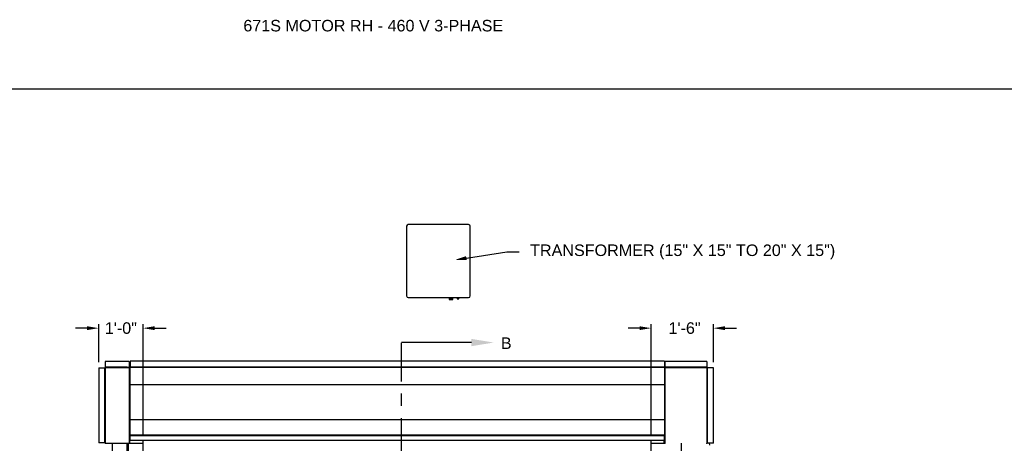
# Model space of a CAD drawing. Header units: inches. Extents: x 170 to 312, y 215 to 248.
# Tile 501 of 656: x 274.75 to 282.74, y 244.3 to 247.74. Entities that reach past the tile are written whole.
import ezdxf
from ezdxf import colors
from ezdxf.entities.mleader import LeaderData, LeaderLine
from ezdxf.math import Vec2, Vec3

# ---------------------------------------------------------------- set-up
doc = ezdxf.new("R2010")
doc.units = ezdxf.units.IN
doc.header["$LTSCALE"] = 0.25
doc.header["$MEASUREMENT"] = 0
doc.linetypes.add('CENTER', pattern=[2, 1.25, -0.25, 0.25, -0.25])
for name, color, linetype in [('ANNOTATIONS', 1, 'Continuous'), ('MOTOR LH', 7, 'Continuous'), ('MOTOR RH', 7, 'Continuous'), ('SECTION CUTS', 6, 'CENTER')]:
    doc.layers.add(name, color=color, linetype=linetype)
doc.styles.add('ARIAL', font='arial.ttf', dxfattribs={"height": 0.09375})
doc.styles.get("Standard").update_dxf_attribs({"font": 'romans.shx'})
doc.dimstyles.new('STANDARD$0', dxfattribs={"dimtxt": 0.09375, "dimasz": 0.09375, "dimexe": 0.03125, "dimexo": 0.046875, "dimgap": 0.09, "dimtad": 0, "dimtih": 1, "dimtoh": 1, "dimdec": 4, "dimzin": 0, "dimdsep": 46, "dimtxsty": 'ARIAL', "dimcen": 0.09, "dimadec": 0, "dimazin": 0, "dimtfac": 1, "dimtdec": 4, "dimtofl": 0, "dimtmove": 0, "dimatfit": 1, "dimfxl": 1, "dimtolj": 1, "dimtzin": 0, "dimarcsym": 0})

# ---------------------------------------------------------------- blocks, each defined once
blk = doc.blocks.new('*D60')
at = {"layer": 'ANNOTATIONS', "color": 0, "lineweight": -2, "transparency": 16777216}
for p, q in [((279.8743, 244.3719), (279.8743, 245.2668)), ((280.3803, 244.959), (280.3803, 245.2668)), ((279.7806, 245.2356), (279.6868, 245.2356)), ((280.474, 245.2356), (280.5678, 245.2356))]:
    blk.add_line(p, q, dxfattribs=at)
at = {"layer": 'ANNOTATIONS', "color": 0, "transparency": 16777216}
for points in [[(279.7806, 245.2512), (279.7806, 245.2199), (279.8743, 245.2356)], [(280.474, 245.2512), (280.474, 245.2199), (280.3803, 245.2356)]]:
    blk.add_solid(points, dxfattribs=at)
at = {"layer": 'defpoints', "color": 0, "transparency": 16777216}
for p in [(280.3803, 245.2356), (280.3803, 244.9122), (279.8743, 244.325)]:
    blk.add_point(p, dxfattribs=at)
at = {"layer": 'ANNOTATIONS', "color": 0, "transparency": 16777216, "insert": (280.146, 245.2356), "char_height": 0.09375, "attachment_point": 5, "style": 'ARIAL'}
blk.add_mtext('\\A1;1\'-6"', dxfattribs=at)
blk = doc.blocks.new('*D61')
at = {"layer": 'ANNOTATIONS', "color": 0, "lineweight": -2, "transparency": 16777216}
for p, q in [((275.3876, 244.9594), (275.3876, 245.2668)), ((275.7478, 244.3719), (275.7478, 245.2668)), ((275.2939, 245.2356), (275.2001, 245.2356)), ((275.8416, 245.2356), (275.9353, 245.2356))]:
    blk.add_line(p, q, dxfattribs=at)
at = {"layer": 'ANNOTATIONS', "color": 0, "transparency": 16777216}
for points in [[(275.2939, 245.2512), (275.2939, 245.2199), (275.3876, 245.2356)], [(275.8416, 245.2512), (275.8416, 245.2199), (275.7478, 245.2356)]]:
    blk.add_solid(points, dxfattribs=at)
at = {"layer": 'defpoints', "color": 0, "transparency": 16777216}
for p in [(275.7478, 245.2356), (275.3876, 244.9125), (275.7478, 244.325)]:
    blk.add_point(p, dxfattribs=at)
at = {"layer": 'ANNOTATIONS', "color": 0, "transparency": 16777216, "insert": (275.5677, 245.2356), "char_height": 0.09375, "attachment_point": 5, "style": 'ARIAL'}
blk.add_mtext('\\A1;1\'-0"', dxfattribs=at)

msp = doc.modelspace()

# ---------------------------------------------------------------- linework, layer by layer
at = {"layer": 'defpoints'}
msp.add_lwpolyline([(287.7119, 234.44685), (268.24203, 234.44685), (268.24203, 247.18196), (287.7119, 247.18196)], close=True, dxfattribs=at)
at = {"layer": 'MOTOR LH'}
for p, q in [((278.39239, 246.07751), (277.90145, 246.07751)), ((277.88897, 246.06503), (277.88897, 245.49744)), ((278.40486, 245.49744), (278.40486, 246.06503)), ((277.90145, 245.48496), (278.39239, 245.48496)), ((278.23487, 245.47583), (278.23454, 245.47564)), ((278.23454, 245.47564), (278.23487, 245.47545)), ((278.23454, 245.47564), (278.26382, 245.47564)), ((278.23487, 245.475), (278.23454, 245.47481)), ((278.23454, 245.47481), (278.23487, 245.47462)), ((278.23454, 245.47481), (278.26382, 245.47481)), ((278.23487, 245.47417), (278.23454, 245.47398)), ((278.23454, 245.47398), (278.23487, 245.47379)), ((278.23454, 245.47398), (278.26382, 245.47398)), ((278.23487, 245.47334), (278.23454, 245.47315)), ((278.23454, 245.47315), (278.23487, 245.47295)), ((278.23454, 245.47315), (278.26382, 245.47315)), ((278.23487, 245.47251), (278.23454, 245.47232)), ((278.23454, 245.47232), (278.23487, 245.47212)), ((278.23454, 245.47232), (278.26382, 245.47232)), ((278.23487, 245.47168), (278.23454, 245.47148)), ((278.23454, 245.47148), (278.23487, 245.47129)), ((278.23454, 245.47148), (278.26382, 245.47148)), ((278.23487, 245.47084), (278.23454, 245.47065)), ((278.23454, 245.47065), (278.23487, 245.47046)), ((278.23454, 245.47065), (278.26382, 245.47065)), ((278.23487, 245.47001), (278.23454, 245.46982)), ((278.23454, 245.46982), (278.23487, 245.46963)), ((278.23454, 245.46982), (278.26382, 245.46982)), ((278.23487, 245.48496), (278.23487, 245.47583)), ((278.26349, 245.47583), (278.23487, 245.47583)), ((278.23487, 245.47545), (278.23487, 245.475)), ((278.23487, 245.47545), (278.26349, 245.47545)), ((278.26349, 245.475), (278.23487, 245.475)), ((278.23487, 245.47462), (278.23487, 245.47417)), ((278.23487, 245.47462), (278.26349, 245.47462)), ((278.26349, 245.47417), (278.23487, 245.47417)), ((278.23487, 245.47379), (278.23487, 245.47334)), ((278.23487, 245.47379), (278.26349, 245.47379)), ((278.26349, 245.47334), (278.23487, 245.47334)), ((278.23487, 245.47295), (278.23487, 245.47251)), ((278.23487, 245.47295), (278.26349, 245.47295)), ((278.26349, 245.47251), (278.23487, 245.47251)), ((278.23487, 245.47212), (278.23487, 245.47168)), ((278.23487, 245.47212), (278.26349, 245.47212)), ((278.26349, 245.47168), (278.23487, 245.47168)), ((278.23487, 245.47129), (278.23487, 245.47084)), ((278.23487, 245.47129), (278.26349, 245.47129)), ((278.26349, 245.47084), (278.23487, 245.47084)), ((278.23487, 245.47046), (278.23487, 245.47001)), ((278.23487, 245.47046), (278.26349, 245.47046)), ((278.26349, 245.47001), (278.23487, 245.47001)), ((278.23487, 245.46963), (278.23487, 245.46732)), ((278.23487, 245.46963), (278.26349, 245.46963)), ((278.26349, 245.46732), (278.23487, 245.46732)), ((278.26349, 245.47583), (278.26349, 245.48496)), ((278.26382, 245.47564), (278.26349, 245.47583)), ((278.26349, 245.47545), (278.26382, 245.47564)), ((278.26349, 245.475), (278.26349, 245.47545)), ((278.26382, 245.47481), (278.26349, 245.475)), ((278.26349, 245.47462), (278.26382, 245.47481)), ((278.26349, 245.47417), (278.26349, 245.47462)), ((278.26382, 245.47398), (278.26349, 245.47417)), ((278.26349, 245.47379), (278.26382, 245.47398)), ((278.26349, 245.47334), (278.26349, 245.47379)), ((278.26382, 245.47315), (278.26349, 245.47334)), ((278.26349, 245.47295), (278.26382, 245.47315)), ((278.26349, 245.47251), (278.26349, 245.47295)), ((278.26382, 245.47232), (278.26349, 245.47251)), ((278.26349, 245.47212), (278.26382, 245.47232)), ((278.26349, 245.47168), (278.26349, 245.47212)), ((278.26382, 245.47148), (278.26349, 245.47168)), ((278.26349, 245.47129), (278.26382, 245.47148)), ((278.26349, 245.47084), (278.26349, 245.47129)), ((278.26382, 245.47065), (278.26349, 245.47084)), ((278.26349, 245.47046), (278.26382, 245.47065)), ((278.26349, 245.47001), (278.26349, 245.47046)), ((278.26382, 245.46982), (278.26349, 245.47001)), ((278.26349, 245.46963), (278.26382, 245.46982)), ((278.26349, 245.46732), (278.26349, 245.46963)), ((278.29819, 245.47949), (278.29786, 245.4793)), ((278.29786, 245.4793), (278.29819, 245.47911)), ((278.29786, 245.4793), (278.31316, 245.4793)), ((278.29819, 245.47883), (278.29786, 245.47864)), ((278.29786, 245.47864), (278.29819, 245.47844)), ((278.29786, 245.47864), (278.31316, 245.47864)), ((278.29819, 245.47816), (278.29786, 245.47797)), ((278.29786, 245.47797), (278.29819, 245.47778)), ((278.29786, 245.47797), (278.31316, 245.47797)), ((278.29819, 245.4775), (278.29786, 245.47731)), ((278.29786, 245.47731), (278.29819, 245.47711)), ((278.29786, 245.47731), (278.31316, 245.47731)), ((278.29819, 245.47683), (278.29786, 245.47664)), ((278.29786, 245.47664), (278.29819, 245.47645)), ((278.29786, 245.47664), (278.31316, 245.47664)), ((278.29819, 245.47617), (278.29786, 245.47598)), ((278.29786, 245.47598), (278.29819, 245.47578)), ((278.29786, 245.47598), (278.31316, 245.47598)), ((278.29819, 245.4755), (278.29786, 245.47531)), ((278.29786, 245.47531), (278.29819, 245.47512)), ((278.29786, 245.47531), (278.31316, 245.47531)), ((278.29819, 245.47484), (278.29786, 245.47464)), ((278.29786, 245.47464), (278.29819, 245.47445)), ((278.29786, 245.47464), (278.31316, 245.47464)), ((278.29819, 245.48496), (278.29819, 245.47949)), ((278.29819, 245.47949), (278.31283, 245.47949)), ((278.29819, 245.47911), (278.29819, 245.47883)), ((278.29819, 245.47911), (278.31283, 245.47911)), ((278.29819, 245.47883), (278.31283, 245.47883)), ((278.29819, 245.47844), (278.29819, 245.47816)), ((278.29819, 245.47844), (278.31283, 245.47844)), ((278.29819, 245.47816), (278.31283, 245.47816)), ((278.29819, 245.47778), (278.29819, 245.4775)), ((278.29819, 245.47778), (278.31283, 245.47778)), ((278.29819, 245.4775), (278.31283, 245.4775)), ((278.29819, 245.47711), (278.29819, 245.47683)), ((278.29819, 245.47711), (278.31283, 245.47711)), ((278.29819, 245.47683), (278.31283, 245.47683)), ((278.29819, 245.47645), (278.29819, 245.47617)), ((278.29819, 245.47645), (278.31283, 245.47645)), ((278.29819, 245.47617), (278.31283, 245.47617)), ((278.29819, 245.47578), (278.29819, 245.4755)), ((278.29819, 245.47578), (278.31283, 245.47578)), ((278.29819, 245.4755), (278.31283, 245.4755)), ((278.29819, 245.47512), (278.29819, 245.47484)), ((278.29819, 245.47512), (278.31283, 245.47512)), ((278.29819, 245.47484), (278.31283, 245.47484)), ((278.29819, 245.47445), (278.29819, 245.47298)), ((278.29819, 245.47445), (278.31283, 245.47445)), ((278.31283, 245.47298), (278.29819, 245.47298)), ((278.31283, 245.47949), (278.31283, 245.48496)), ((278.31316, 245.4793), (278.31283, 245.47949)), ((278.31283, 245.47911), (278.31316, 245.4793)), ((278.31283, 245.47883), (278.31283, 245.47911)), ((278.31316, 245.47864), (278.31283, 245.47883)), ((278.31283, 245.47844), (278.31316, 245.47864)), ((278.31283, 245.47816), (278.31283, 245.47844)), ((278.31316, 245.47797), (278.31283, 245.47816)), ((278.31283, 245.47778), (278.31316, 245.47797)), ((278.31283, 245.4775), (278.31283, 245.47778)), ((278.31316, 245.47731), (278.31283, 245.4775)), ((278.31283, 245.47711), (278.31316, 245.47731)), ((278.31283, 245.47683), (278.31283, 245.47711)), ((278.31316, 245.47664), (278.31283, 245.47683)), ((278.31283, 245.47645), (278.31316, 245.47664)), ((278.31283, 245.47617), (278.31283, 245.47645)), ((278.31316, 245.47598), (278.31283, 245.47617)), ((278.31283, 245.47578), (278.31316, 245.47598)), ((278.31283, 245.4755), (278.31283, 245.47578)), ((278.31316, 245.47531), (278.31283, 245.4755)), ((278.31283, 245.47512), (278.31316, 245.47531)), ((278.31283, 245.47484), (278.31283, 245.47512)), ((278.31316, 245.47464), (278.31283, 245.47484)), ((278.31283, 245.47445), (278.31316, 245.47464)), ((278.31283, 245.47298), (278.31283, 245.47445))]:
    msp.add_line(p, q, dxfattribs=at)
for centre, start, end in [((277.90145, 246.06503), 90, 180), ((278.39239, 246.06503), 0, 90), ((277.90145, 245.49744), 180, 270), ((278.39239, 245.49744), 270, 0)]:
    msp.add_arc(centre, 0.01248, start, end, dxfattribs=at)
at = {"layer": 'MOTOR RH'}
for p, q in [((275.44092, 244.96582), (275.44092, 244.30293)), ((275.63488, 244.96582), (275.63488, 244.91812)), ((275.64338, 244.96661), (275.64338, 244.91812)), ((279.98302, 244.96661), (279.98302, 244.91812)), ((279.98728, 244.91812), (279.98728, 244.96582)), ((280.32661, 244.96582), (280.32661, 244.3017)), ((275.38763, 244.91253), (275.44092, 244.91253)), ((275.43558, 244.91253), (275.43558, 244.30293)), ((275.43879, 244.30293), (275.43879, 244.91253)), ((275.61995, 244.91787), (275.44092, 244.91787)), ((275.44092, 244.91466), (275.63488, 244.91466)), ((275.61995, 244.91466), (275.61995, 244.91812)), ((275.61995, 244.91812), (275.64338, 244.91812)), ((275.62847, 244.91466), (275.62847, 244.91812)), ((275.63488, 244.91466), (275.63488, 244.3)), ((275.63488, 244.91386), (275.64338, 244.91386)), ((279.98302, 244.91865), (275.64338, 244.91865)), ((279.98302, 244.91519), (275.64338, 244.91519)), ((275.64338, 244.32505), (275.64338, 244.91519)), ((280.00222, 244.91812), (279.98302, 244.91812)), ((279.98302, 244.91519), (279.98302, 244.32505)), ((279.98302, 244.91386), (279.98728, 244.91386)), ((279.98728, 244.29919), (279.98728, 244.91466)), ((279.98728, 244.91466), (280.32661, 244.91466)), ((279.99369, 244.91466), (279.99369, 244.91812)), ((280.00222, 244.91466), (280.00222, 244.91812)), ((280.32661, 244.91787), (280.00222, 244.91787)), ((280.32832, 244.91215), (280.32832, 244.3017)), ((280.32912, 244.91215), (280.32912, 244.3017)), ((280.38027, 244.91215), (280.32912, 244.91215)), ((280.33233, 244.3017), (280.33233, 244.91215)), ((279.98302, 244.7758), (275.64338, 244.7758)), ((279.98302, 244.48955), (275.64338, 244.48955)), ((275.63488, 244.3685), (275.64338, 244.3685)), ((275.63829, 244.31279), (275.63829, 244.35542)), ((275.63829, 244.34775), (275.64126, 244.34775)), ((275.63829, 244.33604), (275.64126, 244.33604)), ((275.63829, 244.32239), (275.64126, 244.32239)), ((275.63829, 244.32045), (275.64126, 244.32045)), ((275.64126, 244.3), (275.64126, 244.3685)), ((275.64338, 244.3664), (275.64126, 244.3664)), ((279.98302, 244.36687), (275.64338, 244.36687)), ((275.74783, 240.10529), (275.74783, 244.32505)), ((279.87433, 240.10529), (279.87433, 244.32505)), ((279.9809, 244.3), (279.9809, 244.32505)), ((279.98387, 244.31946), (279.9809, 244.31946)), ((279.98302, 244.3685), (279.98728, 244.3685)), ((279.98387, 244.34874), (279.98302, 244.34874)), ((279.98387, 244.3431), (279.98302, 244.3431)), ((279.98387, 244.32846), (279.98302, 244.32846)), ((279.98387, 244.31279), (279.98387, 244.35542)), ((275.44091, 244.30293), (275.38763, 244.30293)), ((275.44173, 244.3), (275.74783, 244.3)), ((275.50058, 240.10529), (275.50058, 244.3)), ((275.61995, 240.38253), (275.61995, 244.3)), ((275.62847, 240.38253), (275.62847, 244.3)), ((279.87433, 244.3), (279.98728, 244.3)), ((280.12158, 240.10529), (280.12158, 244.3)), ((280.32603, 244.3), (280.32661, 244.3)), ((280.32661, 244.29919), (280.32661, 244.3)), ((280.38027, 244.3017), (280.32832, 244.3017)), ((280.34624, 244.3017), (280.34902, 244.2859))]:
    msp.add_line(p, q, dxfattribs=at)
for centre, radius, start, end in [((275.44092, 244.91253), 0.00213, 90, 180), ((275.44092, 244.91253), 0.00133, 90, 180), ((280.32661, 244.91215), 0.00251, 0, 90), ((280.32661, 244.91215), 0.00171, 0, 90)]:
    msp.add_arc(centre, radius, start, end, dxfattribs=at)
for points in [[(275.63488, 244.96582), (275.44092, 244.96582)], [(279.98302, 244.96661), (275.64338, 244.96661)], [(280.32661, 244.96582), (279.98728, 244.96582)], [(275.38763, 244.91253), (275.38763, 244.30293)], [(280.38027, 244.3017), (280.38027, 244.91215)], [(275.63829, 244.35542), (275.63488, 244.35542)], [(275.63488, 244.31279), (275.63829, 244.31279)], [(279.98302, 244.35929), (275.64338, 244.35929)], [(275.64338, 244.32505), (279.98302, 244.32505)], [(279.98728, 244.35542), (279.98387, 244.35542)], [(279.98387, 244.31279), (279.98728, 244.31279)]]:
    msp.add_open_spline(points, degree=1, dxfattribs=at)
for points, knots in [([(275.43879, 244.30293), (275.43883, 244.30258), (275.4389, 244.30187), (275.43948, 244.30095), (275.44032, 244.30029), (275.44113, 244.30002), (275.4416, 244.3), (275.44173, 244.3)], [0, 0, 0, 0, 0.2297562, 0.4595704, 0.6893926, 0.919238, 1, 1, 1, 1]), ([(275.44268, 244.3), (275.44254, 244.30004), (275.44227, 244.30011), (275.44187, 244.30069), (275.44147, 244.30153), (275.44115, 244.30233), (275.44097, 244.30281), (275.44092, 244.30293)], [0, 0, 0, 0, 0.2297497, 0.4595675, 0.6893808, 0.9192412, 1, 1, 1, 1]), ([(280.32661, 244.3017), (280.32653, 244.30144), (280.32636, 244.30088), (280.3261, 244.30012), (280.32583, 244.29952), (280.3256, 244.29923), (280.32545, 244.2992), (280.3254, 244.29919)], [0, 0, 0, 0, 0.1999167, 0.4244167, 0.6489701, 0.8734859, 1, 1, 1, 1]), ([(280.32661, 244.3), (280.32682, 244.30002), (280.32724, 244.30007), (280.32779, 244.30042), (280.32817, 244.30093), (280.32831, 244.30139), (280.32831, 244.30165), (280.32832, 244.3017)], [0, 0, 0, 0, 0.2355208, 0.4711798, 0.7067886, 0.9424267, 1, 1, 1, 1]), ([(280.32661, 244.29919), (280.32687, 244.29922), (280.32743, 244.29927), (280.3282, 244.29969), (280.32879, 244.30036), (280.32908, 244.30108), (280.32911, 244.30154), (280.32912, 244.3017)], [0, 0, 0, 0, 0.1999541, 0.424458, 0.6490042, 0.8735548, 1, 1, 1, 1])]:
    msp.add_open_spline(points, degree=3, knots=knots, dxfattribs=at)
at = {"layer": 'SECTION CUTS'}
msp.add_line((277.84596, 239.90334), (277.84596, 245.11861), dxfattribs=at)

# ---------------------------------------------------------------- texts
at = {"layer": 'ANNOTATIONS', "insert": (276.56248, 247.74099), "char_height": 0.09375, "width": 4.6220629, "attachment_point": 1, "line_spacing_factor": 0.86134, "style": 'ARIAL'}
msp.add_mtext('671S MOTOR RH - 460 V 3-PHASE', dxfattribs=at)
at = {"layer": 'SECTION CUTS', "style": 'ARIAL'}
msp.add_text('B', height=0.09375, dxfattribs=at).set_placement((278.65399, 245.06692))

# ---------------------------------------------------------------- dimensions: what is measured, and where the dimension line sits
at = {"layer": 'ANNOTATIONS'}
for base, p1, p2, text, picture, middle in [((275.74783, 245.23555), (275.38763, 244.91253), (275.74783, 244.32505), '1\'-0"', '*D61', (275.56773, 245.23555)), ((280.38027, 245.23555), (279.87433, 244.32505), (280.38027, 244.91215), '1\'-6"', '*D60', (280.14602, 245.23555))]:
    dim = msp.add_linear_dim(base=base, p1=p1, p2=p2, text=text, dimstyle='STANDARD$0', dxfattribs=at)
    dim.commit()
    dim.dimension.update_dxf_attribs({"geometry": picture, "text_midpoint": middle, "dimtype": 160})

# ---------------------------------------------------------------- leaders
ml = msp.add_multileader_mtext('Standard', dxfattribs=at)
ml.set_content('TRANSFORMER (15" X 15" TO 20" X 15")', color=256, style='ARIAL')
ml.set_leader_properties()
ml.build(insert=Vec2(0, 0))
ml.multileader.update_dxf_attribs({"dogleg_length": 0.36, "arrow_head_size": 0.09375})
ctx = ml.context
ctx.base_point, ctx.char_height, ctx.arrow_head_size, ctx.landing_gap_size, ctx.plane_origin = Vec3(278.80163, 245.85493), 0.09375, 0.09375, 0.09, Vec3(278.01659, 245.4217)
notes = []
notes.append((ctx, [(0, (1, 1, 0), (278.70367, 245.85493), (1, 0), 0.09796, [(0, [(278.28097, 245.79105)], 0, [])])]))
ctx.mtext.insert, ctx.mtext.flow_direction = Vec3(278.89163, 245.91559), 5
at = {"layer": 'SECTION CUTS'}
ml = msp.add_multileader_mtext('Standard', dxfattribs=at)
ml.set_content('', color=256)
ml.set_leader_properties()
ml.build(insert=Vec2(0, 0))
ml.multileader.update_dxf_attribs({"dogleg_length": 0, "arrow_head_size": 0.18})
ctx = ml.context
ctx.base_point, ctx.char_height, ctx.arrow_head_size, ctx.landing_gap_size, ctx.plane_origin, ctx.plane_x_axis, ctx.plane_y_axis = Vec3(277.84596, 245.11861), 0.18, 0.18, 0, Vec3(278.59548, 245.11861), Vec3(0, 1), Vec3(-1, 0)
notes.append((ctx, [(0, (1, 1, 0), (277.84596, 245.11861), (1, 0), 0, [(0, [(278.59548, 245.11861)], 0, [])])]))
ctx.mtext.insert, ctx.mtext.text_direction, ctx.mtext.rotation, ctx.mtext.flow_direction = Vec3(277.75596, 245.11861), Vec3(0, 1), 1.5707963, 5
for ctx, leaders in notes:
    for number, flags, end, landing, length, lines in leaders:
        leader = LeaderData()
        leader.index, (leader.has_last_leader_line, leader.has_dogleg_vector, leader.attachment_direction) = number, flags
        leader.last_leader_point, leader.dogleg_vector, leader.dogleg_length = Vec3(end), Vec3(landing), length
        for number, points, colour, breaks in lines:
            line = LeaderLine()
            line.index, line.vertices, line.color, line.breaks = number, Vec3.list(points), colors.encode_raw_color(colour), breaks
            leader.lines.append(line)
        ctx.leaders.append(leader)

doc.saveas('drawing.dxf')
